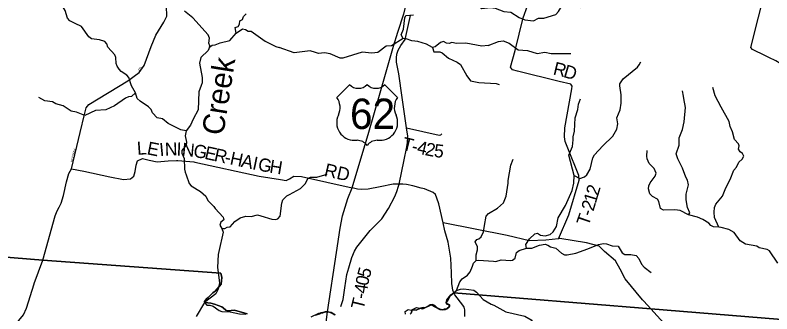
# Model space of a CAD drawing. Extents: x 1525783 to 1900577, y 218250 to 627376.
# Drawn here: x 1627391 to 1644767, y 405833 to 412684 of the extents above; entities that cross this region are included whole.
import ezdxf

# ---------------------------------------------------------------- set-up
doc = ezdxf.new("R2010")
doc.units = 0
for name, color, linetype in [('GM_X_County_Road', 7, 'Continuous'), ('GM_X_County_Road_Text', 7, 'Continuous'), ('GM_X_Major_River', 7, 'Continuous'), ('GM_X_Major_River_Text', 7, 'Continuous'), ('GM_X_Minor_River', 7, 'Continuous'), ('GM_X_State_Route', 7, 'Continuous'), ('GM_X_Township', 7, 'Continuous'), ('GM_X_Township_Road', 7, 'Continuous'), ('GM_X_Township_Road_Text', 7, 'Continuous'), ('GM_X_Township_Subdivision', 7, 'Continuous'), ('GM_X_Township_Subdivision_Text', 7, 'Continuous'), ('GM_X_US_Location', 7, 'Continuous'), ('GM_X_US_Route', 7, 'Continuous'), ('GM_X_US_Shield', 7, 'Continuous')]:
    doc.layers.add(name, color=color, linetype=linetype)

msp = doc.modelspace()

# ---------------------------------------------------------------- linework, layer by layer
at = {"layer": 'GM_X_County_Road'}
for points in [[(1627831, 406526), (1628024, 407066), (1628309, 408083), (1628354, 408196), (1628406, 408283), (1628451, 408375), (1628505, 408546), (1628573, 408863), (1628623, 409053), (1628683, 409156), (1628965, 409106), (1629568, 408974), (1629876, 408918), (1630040, 408927), (1630114, 408988), (1630148, 409099), (1630171, 409241), (1630199, 409339), (1630312, 409393), (1630470, 409358), (1630649, 409318), (1630903, 409345), (1631096, 409350), (1631102, 409350)], [(1631102, 409350), (1631127, 409351), (1631314, 409337), (1631496, 409319), (1631516, 409315), (1631518, 409315)], [(1631518, 409315), (1632991, 408993), (1633487, 408911), (1633613, 408891), (1633692, 408929), (1633793, 408992), (1633965, 408982), (1634545, 408856), (1635129, 408723)], [(1641826, 406123), (1641799, 406152), (1641398, 406638), (1641286, 406859), (1641174, 407048), (1640927, 407261), (1640803, 407384), (1640512, 407460), (1639899, 407560), (1639866, 407557), (1639577, 407526), (1639202, 407510), (1638685, 407628), (1637221, 407923)], [(1625983, 404774), (1626080, 404818), (1626229, 404863), (1626538, 404871), (1626682, 404847), (1626812, 404842), (1626913, 404860), (1626987, 404939), (1627206, 405271), (1627479, 405683), (1627583, 405813), (1627656, 405960), (1627830, 406525), (1627831, 406526)], [(1644878, 396100), (1644544, 396575), (1643536, 398031), (1643148, 398510), (1642942, 398804), (1642862, 398924), (1642783, 399006), (1642588, 399080), (1642139, 399165), (1642284, 400646), (1642416, 401782), (1642488, 402172), (1642496, 402276), (1642438, 402700), (1642073, 404612), (1642084, 404704), (1642260, 405141), (1642388, 405427), (1642398, 405460), (1642400, 405485), (1642386, 405510), (1642358, 405545), (1641988, 405951), (1641826, 406123)]]:
    msp.add_lwpolyline(points, dxfattribs=at)
at = {"layer": 'GM_X_Major_River'}
for points in [[(1631855, 411951), (1631915, 411996), (1631983, 412001), (1632097, 412048), (1632324, 412099), (1632466, 412273), (1632443, 412402), (1632512, 412423), (1632546, 412481), (1632551, 412551), (1632608, 412584), (1632638, 412650), (1632697, 412711)], [(1631855, 411951), (1631821, 411876), (1631654, 411712), (1631626, 411584), (1631689, 411253), (1631687, 411135), (1631666, 411067), (1631611, 410928), (1631594, 410515), (1631476, 410299), (1631420, 410158), (1631320, 410031), (1631298, 409913), (1631329, 409773), (1631318, 409701), (1631220, 409582), (1631221, 409522), (1631269, 409395), (1631281, 409153), (1631297, 409080), (1631322, 409020), (1631391, 408826), (1631436, 408771), (1631644, 408636), (1631767, 408534), (1631817, 408431), (1631957, 408298), (1631986, 408246), (1632165, 408052), (1632184, 407988), (1632115, 407935), (1632092, 407869), (1632139, 407792), (1632165, 407710), (1632068, 407265), (1632054, 407191), (1632041, 406893), (1632087, 406542), (1632051, 406398), (1631999, 406291), (1631743, 406093), (1631548, 405769)]]:
    msp.add_lwpolyline(points, dxfattribs=at)
at = {"layer": 'GM_X_Minor_River'}
for points in [[(1629522, 411947), (1629496, 412028), (1629447, 412080), (1629326, 412118), (1629148, 412138), (1629083, 412189), (1628912, 412426), (1628773, 412492), (1628644, 412550), (1628593, 412614), (1628541, 412787), (1628436, 412967), (1628291, 413069), (1628150, 413137), (1628014, 413247), (1627966, 413297), (1627770, 413580), (1627577, 413739), (1627518, 413998), (1627464, 414139)], [(1637492, 413079), (1637609, 413009), (1637923, 412929), (1638035, 412887), (1638106, 412840), (1638302, 412858), (1638410, 412844), (1638613, 412768), (1638770, 412755), (1638966, 412631), (1639098, 412579), (1639295, 412554), (1639410, 412617), (1639531, 412613), (1639806, 412696), (1639871, 412767), (1639953, 412904), (1640033, 412937), (1640376, 412863), (1640448, 412870), (1640634, 412931), (1640904, 412974)], [(1631855, 411951), (1631865, 411977), (1631836, 412045), (1631853, 412159), (1631824, 412234), (1631473, 412621), (1631280, 412775)], [(1636299, 412151), (1636257, 412234), (1636308, 412363), (1636341, 412621), (1636362, 412679), (1636540, 412689)], [(1632466, 412273), (1632613, 412370), (1632677, 412357), (1632740, 412320), (1632810, 412313), (1633132, 412086), (1633377, 411967), (1633450, 411944)], [(1638253, 411989), (1638107, 411969), (1637736, 412042), (1637524, 412037), (1637421, 412060), (1637359, 412033), (1637293, 412044), (1637225, 412079), (1637157, 412058), (1637038, 411957), (1636976, 411940), (1636833, 412022), (1636634, 412083), (1636498, 412094), (1636371, 412140), (1636299, 412151), (1636034, 411980), (1635914, 411976), (1635720, 411824), (1635578, 411812), (1635362, 411833), (1634913, 411697), (1634853, 411701), (1634625, 411800), (1634495, 411816), (1634357, 411804), (1634288, 411825), (1634164, 411865), (1633798, 411817), (1633450, 411944)], [(1638253, 411989), (1638488, 412078), (1638596, 412097), (1638737, 412045), (1638939, 411892), (1639152, 411871)], [(1631320, 410031), (1631196, 410051), (1630908, 410202), (1630778, 410306), (1630652, 410331), (1630546, 410444), (1630511, 410517), (1630454, 410578), (1630260, 410708), (1630191, 410775), (1630155, 410900), (1630060, 411061), (1630003, 411251), (1629956, 411305), (1629829, 411388), (1629780, 411444), (1629731, 411517), (1629712, 411572), (1629704, 411710), (1629679, 411775), (1629522, 411947)], [(1636976, 411940), (1637007, 411846), (1637139, 411844), (1637193, 411817), (1637339, 411694), (1637538, 411609), (1637617, 411549), (1637760, 411295), (1637849, 411177), (1638040, 411142), (1638436, 411115), (1638506, 411094)], [(1639152, 411871), (1639381, 411807), (1639556, 411832), (1639697, 411805), (1640148, 411802)], [(1640224, 409007), (1640355, 408934), (1640464, 408979), (1640521, 409022), (1640591, 409149), (1640658, 409412), (1640693, 409484), (1640889, 409683), (1641115, 409909), (1641204, 410070), (1641226, 410194), (1641210, 410332), (1641281, 410515), (1641308, 410665), (1641309, 410855), (1641277, 411062), (1641279, 411112), (1641349, 411223), (1641680, 411492), (1641721, 411543), (1641760, 411611)], [(1642856, 408108), (1642883, 408147), (1642827, 408274), (1642796, 408451), (1642800, 408579), (1642854, 408791), (1642830, 408903), (1642791, 408970), (1642718, 409178), (1642606, 409392), (1642570, 409507), (1642637, 409700), (1642638, 409870), (1642715, 410061), (1642756, 410236), (1642780, 410569), (1642747, 410771), (1642734, 410828), (1642718, 410946)], [(1643546, 407820), (1643450, 408042), (1643438, 408164), (1643448, 408270), (1643481, 408348), (1643636, 408535), (1643706, 408727), (1643807, 408917), (1643897, 409130), (1643956, 409199), (1644006, 409314), (1644081, 409381), (1644120, 409449), (1644095, 409511), (1644040, 409548), (1643997, 409613), (1644016, 409683), (1643999, 409733), (1643907, 409833), (1643862, 410008), (1643806, 410127), (1643784, 410246), (1643603, 410571), (1643461, 410830), (1643412, 411023)], [(1630155, 410900), (1630064, 410821), (1629993, 410812), (1629923, 410781), (1629671, 410605), (1629476, 410514), (1629235, 410498), (1628993, 410384), (1628804, 410457), (1628674, 410479), (1628492, 410604), (1628329, 410651), (1628249, 410695), (1628070, 410720), (1627939, 410792)], [(1639135, 407338), (1639116, 407427), (1639203, 407557), (1639325, 407672), (1639385, 407687), (1639456, 407635), (1639562, 407622), (1639675, 407654), (1639748, 407713), (1639822, 407838), (1639856, 408033), (1640025, 408317), (1640181, 408663), (1640222, 408832), (1640224, 409007), (1640104, 409473), (1640188, 409674), (1640206, 409828), (1640205, 409894), (1640236, 410022), (1640253, 410332), (1640312, 410519), (1640326, 410639), (1640376, 410763)], [(1644900, 406998), (1644710, 407278), (1644657, 407309), (1644473, 407344), (1644422, 407383), (1644164, 407435), (1644035, 407507), (1643904, 407698), (1643778, 407768), (1643600, 407811), (1643546, 407820), (1643430, 407832), (1643363, 407857), (1643317, 407912), (1643185, 407994), (1643059, 408048), (1642856, 408108), (1642664, 408201), (1642536, 408221), (1642277, 408214), (1642208, 408253), (1642169, 408408), (1642137, 408464), (1642026, 408528), (1641965, 408585), (1641935, 408702), (1641938, 408768), (1641972, 408839), (1642086, 408990), (1642108, 409060), (1642063, 409168), (1641949, 409282), (1641903, 409385), (1641892, 409452), (1641902, 409582)], [(1637979, 407053), (1637975, 407183), (1638005, 407303), (1638004, 407371), (1637952, 407486), (1637991, 407537), (1638041, 407553), (1638094, 407596), (1638142, 407713), (1638169, 407857), (1638206, 408073), (1638257, 408138), (1638470, 408255), (1638604, 408382), (1638663, 408532), (1638708, 408833), (1638713, 408895), (1638775, 409247), (1638823, 409382)], [(1632139, 407792), (1632203, 407787), (1632261, 407818), (1632329, 407831), (1632436, 407954), (1632561, 408036), (1632692, 408074), (1632814, 408068), (1632955, 408103), (1633031, 408084), (1633287, 408002), (1633361, 407995), (1633426, 408012), (1633473, 408075), (1633512, 408373), (1633539, 408450), (1633633, 408537), (1633692, 408574), (1633940, 408706), (1634056, 408822), (1634110, 408938), (1634173, 408969), (1634317, 408968), (1634500, 409019), (1634557, 409046)], [(1636352, 405824), (1636349, 405888), (1636414, 405931), (1636486, 405916), (1636607, 405980), (1636751, 405946), (1636944, 406043), (1637139, 405935), (1637205, 405922), (1637275, 405931), (1637344, 405972), (1637361, 406036), (1637291, 406079), (1637303, 406155), (1637395, 406269), (1637527, 406371), (1637604, 406564), (1637657, 406636), (1637777, 406724), (1637842, 406799), (1637892, 406926), (1637918, 406996), (1637979, 407053), (1638031, 407068), (1638377, 407038), (1638429, 407037), (1638550, 407070), (1638762, 407056), (1638814, 407063), (1638873, 407114), (1638903, 407240), (1638962, 407289), (1639135, 407338), (1639257, 407340), (1639434, 407411), (1639563, 407433), (1639621, 407410), (1639686, 407373), (1639804, 407337), (1639936, 407227), (1640007, 407188), (1640065, 407183), (1640262, 407225), (1640542, 407323), (1640786, 407427), (1640903, 407445), (1640971, 407438), (1641098, 407392), (1641240, 407385), (1641328, 407234), (1641391, 407195), (1641461, 407192), (1641529, 407194), (1641649, 407168), (1641710, 407103), (1641772, 406970), (1641837, 406903), (1641995, 406784)], [(1637527, 406371), (1637621, 406402), (1637697, 406407), (1637921, 406377), (1637986, 406328), (1638138, 406163), (1638320, 406054), (1638380, 406035), (1638656, 405882), (1639096, 405779), (1639237, 405694), (1639341, 405556), (1639403, 405533), (1639577, 405552), (1639703, 405526), (1639834, 405462), (1640061, 405492), (1640129, 405485), (1640206, 405452)], [(1631743, 406093), (1631794, 406030), (1631862, 406030), (1631938, 406007), (1632077, 405911), (1632136, 405890), (1632326, 405881), (1632542, 405837), (1632686, 405827)], [(1634192, 405762), (1634364, 405851), (1634551, 405892), (1634613, 405873), (1634738, 405819)]]:
    msp.add_lwpolyline(points, dxfattribs=at)
at = {"layer": 'GM_X_State_Route'}
for points in [[(1636713, 408719), (1636526, 408767), (1636376, 408800), (1636297, 408806), (1636206, 408810), (1636068, 408804), (1635776, 408745), (1635498, 408693), (1635336, 408689), (1635255, 408693), (1635129, 408723)], [(1637718, 405772), (1637719, 405872), (1637713, 405927), (1637699, 405983), (1637670, 406036), (1637489, 406266), (1637461, 406317), (1637442, 406379), (1637433, 406429), (1637422, 406532), (1637410, 406773), (1637395, 407108), (1637331, 407478), (1637260, 407740), (1637221, 407923), (1637118, 408357), (1637076, 408488), (1637041, 408567), (1636990, 408618), (1636787, 408700), (1636713, 408719)]]:
    msp.add_lwpolyline(points, dxfattribs=at)
at = {"layer": 'GM_X_Township'}
for points in [[(1611342, 406074), (1614677, 406057), (1620072, 406029), (1622426, 406016), (1622778, 407474), (1624820, 407328), (1628024, 407066), (1632117, 406770), (1632138, 406667), (1632121, 406517), (1631982, 406356), (1631927, 406313), (1631827, 406210), (1631784, 406179), (1631741, 406115), (1631750, 406091), (1631888, 406080), (1631970, 406057), (1632136, 405991), (1632170, 405973), (1632227, 405919), (1632267, 405903), (1632429, 405914), (1632719, 405833)], [(1632719, 405833), (1632429, 405914), (1632267, 405903), (1632227, 405919), (1632170, 405973), (1632136, 405991), (1631970, 406057), (1631888, 406080), (1631750, 406091), (1631741, 406115), (1631784, 406179), (1631827, 406210), (1631927, 406313), (1631982, 406356), (1632121, 406517), (1632138, 406667), (1632117, 406770), (1628024, 407066), (1624820, 407328)], [(1636464, 405826), (1636486, 405847), (1636506, 405915), (1636524, 405929), (1636598, 405920), (1636701, 405966), (1636759, 405977), (1636799, 405974), (1636878, 406010), (1636921, 406042), (1636964, 406044), (1637027, 406028), (1637084, 405975), (1637140, 405944), (1637207, 405927), (1637243, 405940), (1637306, 405949), (1637368, 405999), (1637362, 406040), (1637300, 406057), (1637290, 406093), (1637324, 406146), (1637383, 406247), (1637461, 406317), (1641988, 405951), (1645273, 405681)], [(1645273, 405681), (1641988, 405951), (1637461, 406317), (1637383, 406247), (1637324, 406146), (1637290, 406093), (1637300, 406057), (1637362, 406040), (1637368, 405999), (1637306, 405949), (1637243, 405940), (1637207, 405927), (1637140, 405944), (1637084, 405975), (1637027, 406028), (1636964, 406044), (1636921, 406042), (1636878, 406010), (1636799, 405974), (1636759, 405977), (1636701, 405966), (1636598, 405920), (1636524, 405929), (1636506, 405915), (1636486, 405847), (1636464, 405826)], [(1634291, 405805), (1634379, 405836), (1634417, 405855), (1634454, 405854), (1634507, 405878), (1634564, 405879), (1634648, 405865), (1634731, 405811)], [(1634731, 405811), (1634648, 405865), (1634564, 405879), (1634507, 405878), (1634454, 405854), (1634417, 405855), (1634379, 405836), (1634291, 405805)]]:
    msp.add_lwpolyline(points, dxfattribs=at)
at = {"layer": 'GM_X_Township_Road'}
for points in [[(1644458, 412634), (1644458, 412636), (1644544, 412968), (1644763, 413844)], [(1639866, 407557), (1640103, 408103), (1640343, 408899), (1640331, 409003), (1640084, 409632), (1640022, 409786), (1640004, 409894), (1640010, 410101), (1640175, 410991), (1640178, 411057), (1640153, 411101), (1639879, 411165), (1638929, 411397), (1638809, 411433), (1638764, 411488), (1638876, 411870), (1639058, 412625), (1639157, 412900)], [(1636206, 408811), (1636326, 409364), (1636377, 409626), (1636399, 409753), (1636408, 409911), (1636378, 410103), (1636275, 410797), (1636200, 411341), (1636149, 411604), (1636144, 411703), (1636152, 411788), (1636186, 411881), (1636251, 411986), (1636344, 412122), (1636466, 412679)], [(1645877, 410594), (1645790, 410661), (1645675, 410866), (1645570, 411032), (1645430, 411218), (1645254, 411392), (1644859, 411640), (1644695, 411713), (1644542, 411786), (1644401, 411857), (1644323, 411896), (1644280, 411941), (1644458, 412634)], [(1636378, 410103), (1637130, 409928), (1637165, 409936), (1637189, 409964)], [(1634868, 406004), (1634920, 406164), (1634958, 406427), (1635009, 406732), (1635055, 406886), (1635124, 407128), (1635180, 407273), (1635237, 407365), (1635540, 407745), (1635810, 408012), (1635963, 408253), (1636110, 408524), (1636156, 408639), (1636190, 408758), (1636206, 408810), (1636206, 408811)]]:
    msp.add_lwpolyline(points, dxfattribs=at)
at = {"layer": 'GM_X_Township_Subdivision'}
msp.add_lwpolyline([(1628683, 409156), (1628884, 409993), (1628982, 410406), (1629025, 410562), (1629086, 410633), (1629977, 411174), (1630241, 411368), (1630356, 411531), (1630518, 411967), (1630625, 412226), (1630803, 412526), (1630873, 412657), (1630869, 412887), (1630926, 413165), (1631088, 413762), (1631100, 413836), (1631070, 413885), (1630984, 413919), (1630864, 414166), (1630636, 414496)], dxfattribs=at)
at = {"layer": 'GM_X_US_Route'}
msp.add_lwpolyline([(1634007, 402550), (1634160, 403228), (1634285, 403847), (1634362, 404367), (1634469, 405154), (1634564, 405879), (1634769, 407238), (1634853, 407802), (1634911, 408078), (1635027, 408481), (1635129, 408723), (1635509, 409998), (1635742, 410794), (1636081, 411975), (1636179, 412290), (1636314, 412715), (1636573, 413748), (1636710, 414304)], dxfattribs=at)
at = {"layer": 'GM_X_US_Shield'}
for p, q in [((1635068, 411089), (1634778, 410799)), ((1636170, 410799), (1635880, 411089)), ((1635184, 409813), (1635242, 409813)), ((1635706, 409813), (1635764, 409813))]:
    msp.add_line(p, q, dxfattribs=at)
for centre, radius, start, end in [((1635271, 411297), 290, 225.573, 314.427), ((1635677, 411297), 290, 225.573, 314.427), ((1634446, 410566), 406, 334.5471, 35.0009), ((1636503, 410566), 406, 144.9991, 205.4529), ((1635180, 410219), 406, 154.8319, 270.6383), ((1635769, 410219), 406, 269.3617, 25.1681), ((1635242, 409523), 290, 36.8699, 90), ((1635706, 409523), 290, 90, 143.1301)]:
    msp.add_arc(centre, radius, start, end, dxfattribs=at)

# ---------------------------------------------------------------- texts
at = {"layer": 'GM_X_County_Road_Text'}
for s, rotation, p in [('L', 4.0963, (1630199, 409478)), ('E', 348.7115, (1630402, 409495)), ('I', 5.3091, (1630716, 409446)), ('N', 2.0258, (1630834, 409458)), ('I', 357.2904, (1631092, 409467)), ('N', 354.7287, (1631211, 409461)), ('G', 349.6049, (1631467, 409438)), ('E', 347.7664, (1631724, 409391)), ('R', 347.7091, (1631943, 409343)), ('H', 347.7098, (1632305, 409265)), ('-', 347.7095, (1632184, 409291)), ('A', 347.7417, (1632563, 409209)), ('I', 348.2337, (1632823, 409152)), ('G', 349.5647, (1632951, 409125)), ('H', 350.6468, (1633217, 409076)), ('RD', 347.156, (1634471, 408998))]:
    msp.add_text(s, height=300, rotation=rotation, dxfattribs=at).set_placement(p)
at = {"layer": 'GM_X_Major_River_Text'}
msp.add_text('Creek', height=500.1, rotation=80.9735, dxfattribs=at).set_placement((1632169, 409907))
at = {"layer": 'GM_X_Township_Road_Text'}
for s, rotation, p in [('R', 346.3514, (1639726, 411326)), ('D', 343.4131, (1639962, 411269)), ('T', 346.4518, (1636259, 409601)), ('4', 346.9624, (1636600, 409519)), ('2', 348.4925, (1636788, 409476)), ('5', 353.2237, (1636996, 409434)), ('-', 346.5483, (1636477, 409548)), ('2', 73.2123, (1640776, 408527)), ('1', 73.1857, (1640722, 408350)), ('2', 73.0701, (1640668, 408173)), ('T', 71.0914, (1640556, 407832)), ('-', 72.7705, (1640631, 408054)), ('5', 74.5778, (1635528, 406637)), ('0', 78.6834, (1635493, 406462)), ('4', 81.0938, (1635465, 406282)), ('-', 81.1409, (1635446, 406161)), ('T', 76.4803, (1635389, 405916))]:
    msp.add_text(s, height=300, rotation=rotation, dxfattribs=at).set_placement(p)
at = {"layer": 'GM_X_Township_Subdivision_Text'}
for s, rotation, p in [('RD', 56.3133, (1630253, 411397)), ('NEWMAN', 76.608, (1628711, 409309))]:
    msp.add_text(s, height=50, rotation=rotation, dxfattribs=at).set_placement(p)
at = {"layer": 'GM_X_US_Location'}
for s in ['0', '/']:
    msp.add_text(s, height=1, dxfattribs=at).set_placement((1635474, 410417))
msp.add_text('62', height=1, rotation=0, dxfattribs=at).set_placement((1635268, 410210))
at = {"layer": 'GM_X_US_Shield'}
msp.add_text('62', height=696.1, dxfattribs=at).set_placement((1635080, 410074))

doc.saveas('drawing.dxf')
